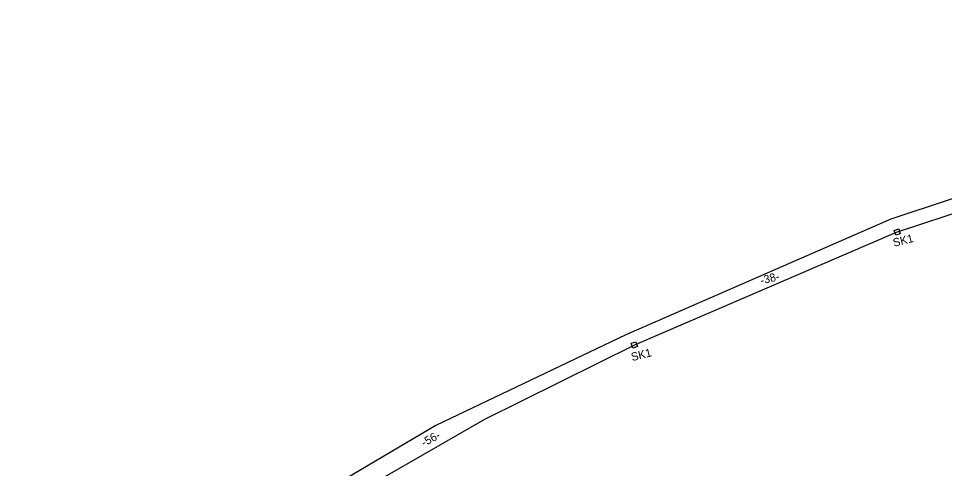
# Model space of a CAD drawing. Extents: x 6494530 to 6506885, y 5884901 to 5892312.
# Drawn here: x 6500841.3 to 6500963.2, y 5886372 to 5886431.3 of the extents above; entities that cross this region are included whole.
import ezdxf

# ---------------------------------------------------------------- set-up
doc = ezdxf.new("R2010")
doc.units = 0
for name, color, linetype in [('Gminne - nazwy', 7, 'Continuous'), ('kabel W KANALIZACJI ISTN', 7, 'Continuous'), ('Krajowe - nazwy', 7, 'Continuous'), ('Wewnętrzne ZDMiKP - nazwy', 7, 'Continuous'), ('WOJEWÓDZKIE', 7, 'Continuous')]:
    doc.layers.add(name, color=color, linetype=linetype)

msp = doc.modelspace()

# ---------------------------------------------------------------- linework, layer by layer
at = {"layer": 'kabel W KANALIZACJI ISTN'}
msp.add_lwpolyline([(6501049.91, 5886430.26), (6501030.69, 5886429.69), (6501028.14, 5886431.28), (6501002.96, 5886423.97), (6501003.58, 5886420.58), (6500956.18, 5886404.85), (6500921.26, 5886389.64), (6500896.28, 5886377.72), (6500872.66, 5886363.75), (6500851.77, 5886359.21), (6500813.28, 5886336.16), (6500783.3, 5886311.52), (6500745.04, 5886276.43), (6500725.05, 5886254.17), (6500716.58, 5886243.93), (6500655.91, 5886221.74), (6500638.04, 5886217.43), (6500613.92, 5886215.37), (6500581.87, 5886215.11), (6500575.8, 5886217.48)], dxfattribs=at)
at = {"layer": 'Krajowe - nazwy'}
msp.add_lwpolyline([(6500654.52, 5886223.63), (6500674.3, 5886231.59), (6500698.63, 5886239.41), (6500725.77, 5886249.7), (6500735.1, 5886260.76), (6500750.94, 5886277.26), (6500773.23, 5886297.93), (6500794.64, 5886315.84), (6500817.61, 5886332.36), (6500852.24, 5886356.43), (6500869.75, 5886358.31), (6500874.11, 5886361.96), (6500878.21, 5886364.43), (6500902.72, 5886378.55), (6500922.56, 5886388.35), (6500956.93, 5886403.17), (6500996.46, 5886416.16)], dxfattribs=at)
msp.add_lwpolyline([(6500654.52, 5886223.63), (6500674.3, 5886231.59), (6500698.63, 5886239.41), (6500725.77, 5886249.7), (6500735.1, 5886260.76), (6500750.94, 5886277.26), (6500773.23, 5886297.93), (6500794.64, 5886315.84), (6500817.61, 5886332.36), (6500852.24, 5886356.43), (6500869.75, 5886358.31), (6500874.11, 5886361.96), (6500878.21, 5886364.43), (6500902.72, 5886378.55), (6500922.56, 5886388.35), (6500956.93, 5886403.17), (6500996.46, 5886416.16)], dxfattribs=at)
at = {"layer": 'Wewnętrzne ZDMiKP - nazwy'}
for points in [[(6500956.62, 5886403.39), (6500957.23, 5886403.58), (6500957.43, 5886402.95), (6500956.82, 5886402.76)], [(6500956.62, 5886403.39), (6500957.23, 5886403.58), (6500957.43, 5886402.95), (6500956.82, 5886402.76)], [(6500921.99, 5886388.52), (6500922.6, 5886388.71), (6500922.8, 5886388.08), (6500922.19, 5886387.89)], [(6500921.99, 5886388.52), (6500922.6, 5886388.71), (6500922.8, 5886388.08), (6500922.19, 5886387.89)]]:
    msp.add_lwpolyline(points, close=True, dxfattribs=at)

# ---------------------------------------------------------------- texts
at = {"layer": 'Gminne - nazwy'}
for p in [(6500956.61, 5886401.22), (6500956.61, 5886401.22), (6500922.12, 5886386.17), (6500922.12, 5886386.17)]:
    msp.add_text('SK1', height=1.075, rotation=14.0927, dxfattribs=at).set_placement(p)
at = {"layer": 'WOJEWÓDZKIE'}
for s, rotation, p in [('-38-', 14.0927, (6500939.12, 5886396.25)), ('-38-', 14.0927, (6500939.12, 5886396.25)), ('-56-', 28.5656, (6500894.71, 5886374.88)), ('-56-', 28.5656, (6500894.71, 5886374.88))]:
    msp.add_text(s, height=1.075, rotation=rotation, dxfattribs=at).set_placement(p)

doc.saveas('drawing.dxf')
